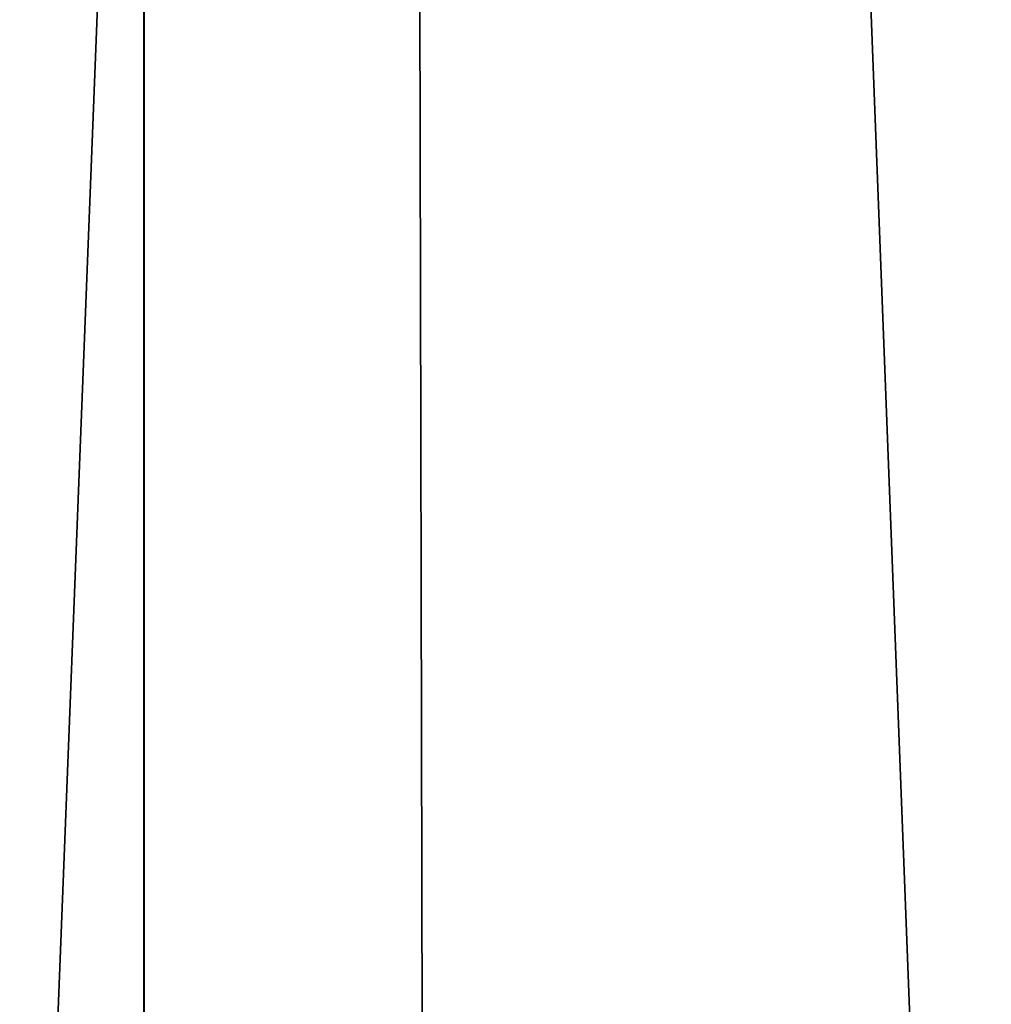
# Model space of a CAD drawing. Header units: millimetres. Extents: x -682 to 137, y -14 to 967.
# Tile 573 of 656: x 3.27 to 4.28, y 951.55 to 952.57. Entities that reach past the tile are written whole.
import ezdxf

# ---------------------------------------------------------------- set-up
doc = ezdxf.new("R2010")
doc.units = ezdxf.units.MM
doc.header["$LTSCALE"] = 65.185185
for name, color, linetype in [('3738', 7, 'CONTINUOUS'), ('3749', 7, 'CONTINUOUS'), ('4', 7, 'CONTINUOUS'), ('6', 7, 'CONTINUOUS')]:
    doc.layers.add(name, color=color, linetype=linetype)

msp = doc.modelspace()

# ---------------------------------------------------------------- linework, layer by layer
at = {"layer": '3738', "color": 7, "linetype": 'CONTINUOUS', "true_color": 0x96918c}
for points in [[(0, 953.8, -11), (0, 867.5, -11), (3.399, 867.5, -10.4612), (0, 953.8, -11)], [(0, 953.8, -11), (3.399, 867.5, -10.4612), (3.3988, 953.8, -10.4618), (0, 953.8, -11)], [(0, 867.5, 11), (0, 953.8, 11), (3.3987, 953.8, 10.4618), (0, 867.5, 11)], [(3.399, 867.5, 10.4612), (0, 867.5, 11), (3.3987, 953.8, 10.4618), (3.399, 867.5, 10.4612)], [(6.4653, 953.8, 8.8994), (3.399, 867.5, 10.4612), (3.3987, 953.8, 10.4618), (6.4653, 953.8, 8.8994)], [(3.3988, 953.8, -10.4618), (3.399, 867.5, -10.4612), (6.4653, 953.8, -8.8994), (3.3988, 953.8, -10.4618)], [(3.399, 867.5, -10.4612), (6.4656, 867.5, -8.8992), (6.4653, 953.8, -8.8994), (3.399, 867.5, -10.4612)], [(6.4656, 867.5, 8.8992), (3.399, 867.5, 10.4612), (6.4653, 953.8, 8.8994), (6.4656, 867.5, 8.8992)]]:
    msp.add_3dface(points, dxfattribs=at)
at = {"layer": '3749', "color": 7, "linetype": 'CONTINUOUS', "true_color": 0x96918c}
for points in [[(0, 965.5044, 14.1229), (0, 865.5044, 14.9956), (3.8811, 865.5044, 14.4846), (0, 965.5044, 14.1229)], [(0, 865.5044, -14.9956), (0, 965.5044, -14.1229), (3.6553, 965.5044, -13.6417), (0, 865.5044, -14.9956)], [(3.8811, 865.5044, -14.4846), (0, 865.5044, -14.9956), (3.6553, 965.5044, -13.6417), (3.8811, 865.5044, -14.4846)], [(0, 965.5044, 14.1229), (3.8811, 865.5044, 14.4846), (3.6553, 965.5044, 13.6417), (0, 965.5044, 14.1229)], [(7.0615, 965.5044, -12.2308), (3.8811, 865.5044, -14.4846), (3.6553, 965.5044, -13.6417), (7.0615, 965.5044, -12.2308)], [(3.8811, 865.5044, 14.4846), (7.4978, 865.5044, 12.9866), (3.6553, 965.5044, 13.6417), (3.8811, 865.5044, 14.4846)], [(3.6553, 965.5044, 13.6417), (7.4978, 865.5044, 12.9866), (7.0615, 965.5044, 12.2308), (3.6553, 965.5044, 13.6417)], [(7.4978, 865.5044, -12.9866), (3.8811, 865.5044, -14.4846), (7.0615, 965.5044, -12.2308), (7.4978, 865.5044, -12.9866)]]:
    msp.add_3dface(points, dxfattribs=at)
at = {"layer": '4', "color": 7, "linetype": 'CONTINUOUS', "true_color": 0x999999}
for points in [[(3.48, 952.7587, -0.2748), (2.784, 952.5064, -0.2748), (3.828, 952.8865, -0.3279), (3.48, 952.7587, -0.2748)], [(3.828, 952.8865, -0.3279), (2.784, 952.5064, -0.2748), (3.132, 952.6343, -0.3279), (3.828, 952.8865, -0.3279)], [(3.132, 952.672, -0.8775), (2.5551, 952.4636, -0.8087), (3.3611, 952.7644, -0.9992), (3.132, 952.672, -0.8775)], [(3.3611, 952.7644, -0.9992), (2.5551, 952.4636, -0.8087), (3.242, 952.7305, -1.068), (3.3611, 952.7644, -0.9992)], [(2.9031, 952.5474, -0.2061), (2.784, 952.5064, -0.2748), (3.48, 952.7587, -0.2748), (2.9031, 952.5474, -0.2061)], [(3.3611, 952.7138, -0.2061), (2.9031, 952.5474, -0.2061), (3.48, 952.7587, -0.2748), (3.3611, 952.7138, -0.2061)], [(3.022, 952.5892, -0.1374), (2.9031, 952.5474, -0.2061), (3.3611, 952.7138, -0.2061), (3.022, 952.5892, -0.1374)]]:
    msp.add_3dface(points, dxfattribs=at)
at = {"layer": '6', "color": 7, "linetype": 'CONTINUOUS', "true_color": 0x999999}
for points in [[(2.784, 952.5064, 0.2748), (2.9015, 952.5469, 0.207), (3.828, 952.8865, 0.3279), (2.784, 952.5064, 0.2748)], [(3.7079, 952.8454, 0.3972), (2.784, 952.5064, 0.2748), (3.828, 952.8865, 0.3279), (3.7079, 952.8454, 0.3972)], [(2.9015, 952.5469, 0.207), (3.48, 952.7587, 0.2748), (3.828, 952.8865, 0.3279), (2.9015, 952.5469, 0.207)], [(3.132, 952.6343, 0.3279), (2.784, 952.5064, 0.2748), (3.7079, 952.8454, 0.3972), (3.132, 952.6343, 0.3279)], [(3.3603, 952.7642, 0.9997), (3.242, 952.7305, 1.068), (2.5541, 952.4633, 0.8093), (3.3603, 952.7642, 0.9997)], [(2.674, 952.498, 0.7401), (3.3603, 952.7642, 0.9997), (2.5541, 952.4633, 0.8093), (2.674, 952.498, 0.7401)], [(3.3603, 952.7642, 0.9997), (2.674, 952.498, 0.7401), (3.132, 952.672, 0.8775), (3.3603, 952.7642, 0.9997)], [(3.3595, 952.7132, 0.2053), (3.48, 952.7587, 0.2748), (2.9015, 952.5469, 0.207), (3.3595, 952.7132, 0.2053)], [(3.022, 952.5892, 0.1374), (3.3595, 952.7132, 0.2053), (2.9015, 952.5469, 0.207), (3.022, 952.5892, 0.1374)]]:
    msp.add_3dface(points, dxfattribs=at)

doc.saveas('drawing.dxf')
